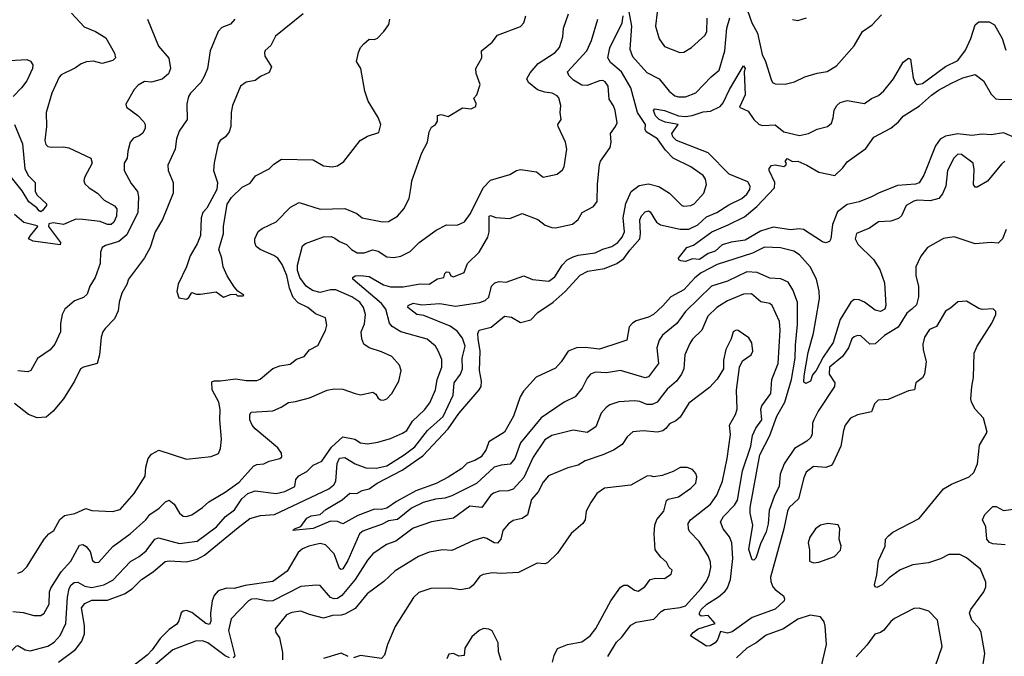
# Model space of a CAD drawing. Extents: x 1954678 to 2060275, y 904822 to 1016299.
# Tile 297 of 467: x 2014245 to 2019850, y 963409 to 967032. Entities that reach past the tile are written whole.
import ezdxf

# ---------------------------------------------------------------- set-up
doc = ezdxf.new("R2010")
doc.units = 0

msp = doc.modelspace()

# ---------------------------------------------------------------- linework, layer by layer
at = {"layer": '0CON20XD'}
for points in [[(2018375, 967123.3), (2018413.4, 967015), (2018445.8, 966955), (2018471.2, 966835), (2018490.7, 966795), (2018522.4, 966692.4), (2018531.4, 966675), (2018546.6, 966666.6), (2018602, 966665), (2018655, 966678.6), (2018715, 966706.7), (2018785, 966728.2), (2018842.1, 966737.9), (2018895, 966770.8), (2018995.9, 966884.1), (2019042.5, 966965), (2019097.3, 967002.7), (2019150.7, 967059.3)], [(2014205, 963663.8), (2014265, 963658.2), (2014325, 963641.1), (2014365, 963640.8), (2014384, 963655), (2014412.9, 963705), (2014415.3, 963775), (2014422.9, 963797.1), (2014480, 963890), (2014535, 963950.9), (2014585, 964041.4), (2014605, 964044.4), (2014623.1, 964033.1), (2014645.6, 964005), (2014659.2, 963955), (2014675, 963943.3), (2014695, 963944.4), (2014775.3, 964034.7), (2014873.9, 964106.1), (2014962.5, 964185), (2014985.6, 964215), (2015037.8, 964252.2), (2015075, 964288.1), (2015095, 964298.1), (2015123.9, 964273.9), (2015155, 964222.9), (2015175, 964205.6), (2015195, 964204.5), (2015225.3, 964214.7), (2015284.6, 964255.4), (2015321.1, 964288.9), (2015415, 964342.9), (2015495, 964400.8), (2015575, 964491.3), (2015595, 964501.5), (2015635, 964503.5), (2015665, 964518.9), (2015725.3, 964534.7), (2015737.5, 964545), (2015734.3, 964565), (2015714.4, 964595), (2015585, 964703.8), (2015568, 964725), (2015555.3, 964755), (2015555.4, 964784.6), (2015562.1, 964797.9), (2015685, 964806.8), (2015733.8, 964826.2), (2015775, 964854.3), (2015815, 964858.5), (2015895, 964880.5), (2015995, 964923.1), (2016035, 964931.4), (2016085, 964929.2), (2016154.3, 964904.3), (2016185, 964896.2), (2016255, 964912), (2016271.7, 964901.7), (2016285, 964877.5), (2016298.3, 964868.3), (2016315, 964866.2), (2016335, 964874.3), (2016364.3, 964905), (2016403.1, 964975), (2016417.1, 965035), (2016406.3, 965066.3), (2016362.9, 965115), (2016305, 965142.2), (2016235, 965164.5), (2016203.8, 965185), (2016193.2, 965215), (2016188.8, 965255), (2016208.1, 965301.9), (2016213.3, 965355), (2016201.5, 965395), (2016181.1, 965425), (2016135.5, 965455), (2016045, 965494.8), (2016015, 965494.8), (2015955, 965479), (2015911, 965491), (2015875, 965515.3), (2015840.5, 965565), (2015827, 965605), (2015825.6, 965635), (2015855.6, 965745), (2015872.1, 965757.9), (2015973.5, 965796.5), (2016018.5, 965798.5), (2016039.3, 965789.3), (2016065, 965769.5), (2016105, 965753.3), (2016134.3, 965724.3), (2016166, 965706), (2016205, 965705.4), (2016255, 965722.7), (2016285.3, 965715.3), (2016335, 965683.1), (2016375, 965678.2), (2016414, 965686), (2016466.9, 965713.1), (2016519.2, 965765), (2016615, 965834.4), (2016675, 965864.5), (2016735, 965862.8), (2016778, 965882), (2016811.2, 965928.8), (2016884.2, 966075.8), (2016925, 966118.9), (2017035, 966151.9), (2017073.8, 966175), (2017095, 966180), (2017186.5, 966166.5), (2017225, 966136.2), (2017305, 966152.5), (2017335, 966178.8), (2017344.2, 966195), (2017359.5, 966295), (2017352.5, 966335), (2017310.6, 966425), (2017309.2, 966435), (2017327.1, 966465), (2017322, 966505), (2017325.6, 966545), (2017315, 966587.5), (2017305, 966600), (2017276.2, 966615), (2017235, 966619.6), (2017192.9, 966632.9), (2017140.6, 966675), (2017132.5, 966695), (2017150.2, 966729.8), (2017196.7, 966783.3), (2017292.5, 966845), (2017318.5, 966875), (2017336.7, 966935), (2017340.6, 966985), (2017368.9, 967065)], [(2014539.5, 967069.5), (2014612, 966992), (2014676, 966966), (2014735, 966929.4), (2014785, 966841.2), (2014789.2, 966815), (2014775, 966800), (2014715, 966782.9), (2014665, 966796.5), (2014625, 966792.2), (2014595, 966781.6), (2014561.8, 966758.2), (2014481, 966719), (2014469.1, 966705), (2014428.2, 966615), (2014395.5, 966505), (2014397.8, 966425), (2014388, 966345), (2014392.7, 966322.7), (2014405, 966311.2), (2014425, 966306.2), (2014495, 966308.6), (2014525, 966303.3), (2014648.8, 966245), (2014658.1, 966215), (2014613.3, 966135), (2014608.9, 966115), (2014615, 966098.8), (2014640, 966075), (2014687.1, 966045), (2014724.7, 966004.7), (2014785, 965973.1), (2014796.9, 965955), (2014796.2, 965915), (2014780.2, 965879.8), (2014765, 965867.3), (2014745, 965867.3), (2014702.9, 965882.9), (2014604.7, 965895.3), (2014565, 965896.2), (2014495, 965866.2), (2014435, 965877.1), (2014410, 965870), (2014409.5, 965855), (2014477.7, 965765), (2014475, 965751.9), (2014321.1, 965771.1), (2014295.6, 965785), (2014305.3, 965805), (2014348.2, 965855), (2014345, 965859.4), (2014267.4, 965877.4), (2014215, 965924.4)], [(2014235, 963882.5), (2014258, 963892), (2014285, 963918), (2014384.7, 964075.3), (2014410.8, 964105), (2014439.4, 964125), (2014473.4, 964186.6), (2014500.7, 964209.3), (2014558.8, 964221.2), (2014620.5, 964249.5), (2014655, 964238), (2014772.2, 964232.2), (2014816.3, 964243.7), (2014896.9, 964335), (2014958.8, 964435), (2014962, 964485), (2014975.8, 964534.2), (2014995, 964559.2), (2015037.7, 964582.3), (2015195, 964530), (2015335, 964546.2), (2015375.9, 964564.1), (2015388.3, 964591.7), (2015394, 964645), (2015384.5, 964755), (2015386.3, 964813.7), (2015378.6, 964855), (2015340.8, 964925), (2015338.8, 964971.2), (2015352.3, 964977.7), (2015385.9, 964975.9), (2015475, 964988.1), (2015535, 964977.8), (2015595, 964978.6), (2015613, 964987), (2015685, 965047.5), (2015725, 965061.8), (2015785, 965071.8), (2015820.2, 965099.8), (2015865, 965116), (2015895, 965152.5), (2015941.7, 965178.3), (2015986.3, 965263.7), (2015993, 965293), (2015985, 965336.2), (2015928.8, 965358.8), (2015885, 965393.8), (2015830.5, 965420.5), (2015801.9, 965451.9), (2015780.9, 965505), (2015765, 965575.7), (2015739.1, 965639.1), (2015715, 965674.3), (2015691.1, 965691.1), (2015613.9, 965723.9), (2015591.9, 965741.9), (2015583.5, 965763.5), (2015583.3, 965785), (2015603, 965827), (2015625, 965843.8), (2015705, 965881.5), (2015787.1, 965965), (2015835, 965992.2), (2015954.6, 965954.6), (2016095, 965958.6), (2016165, 965930), (2016195, 965904), (2016311.2, 965881.2), (2016345, 965884.4), (2016395, 965914.4), (2016431.2, 965955), (2016461.5, 966015), (2016473.5, 966083.5), (2016476.9, 966115), (2016534.4, 966275), (2016567.1, 966335), (2016575.6, 966394.4), (2016590, 966420), (2016612.5, 966435), (2016622.5, 966455), (2016623.6, 966486.4), (2016645, 966493.3), (2016685, 966482), (2016765, 966531.2), (2016815.7, 966524.3), (2016840.7, 966539.3), (2016843.3, 966555), (2016830, 966585), (2016846.7, 966605), (2016865.7, 966664.3), (2016844, 966726), (2016842.5, 966755), (2016875.8, 966815), (2016874, 966855), (2016935, 966903.8), (2016965.9, 966944.1), (2017095, 966994.2), (2017115.8, 967015), (2017126.2, 967055)], [(2014465, 963375.3), (2014563.1, 963446.9), (2014599.1, 963495), (2014613.1, 963536.9), (2014613.7, 963585), (2014596.2, 963683.8), (2014615, 963710), (2014655, 963727.5), (2014745, 963728.9), (2014841.9, 963765), (2014885, 963792.3), (2014938.5, 963845), (2015005, 963889.3), (2015072.1, 963947.9), (2015095, 963951.6), (2015195, 963945.7), (2015255, 963961.1), (2015296.1, 963983.9), (2015487.9, 964142.1), (2015555, 964192.9), (2015615, 964210.3), (2015695, 964215.2), (2016005, 964361.2), (2016032.3, 964385), (2016045.3, 964405), (2016053, 964507), (2016065, 964537.5), (2016095, 964541.3), (2016155, 964504.3), (2016215, 964482.5), (2016275, 964480.2), (2016335, 964493.8), (2016433.6, 964555), (2016495, 964600.2), (2016566, 964694), (2016655.9, 964774.1), (2016711.9, 964895), (2016717.6, 964965), (2016754, 965015), (2016765.7, 965044.3), (2016763.3, 965105), (2016780.7, 965175), (2016765, 965220), (2016735, 965260), (2016695, 965288.1), (2016545, 965349.1), (2016505, 965354.6), (2016455, 965394.3), (2016456.7, 965405), (2016485, 965418.1), (2016535, 965409.6), (2016637.3, 965417.3), (2016725, 965401.8), (2016865, 965421.8), (2016895, 965433.5), (2016915, 965453.1), (2016930.3, 965515), (2016950, 965535), (2016975, 965541.6), (2017015, 965538.6), (2017115, 965574.2), (2017165, 965554.3), (2017257.5, 965545), (2017290.9, 965569.1), (2017333.3, 965635), (2017361.9, 965665), (2017395, 965683.3), (2017425, 965692.7), (2017521.2, 965705), (2017564.2, 965725.8), (2017615, 965740.9), (2017649.3, 965765), (2017675, 965794.5), (2017688.6, 965825), (2017680.2, 965905), (2017694.7, 965985.3), (2017725.5, 966054.5), (2017771.9, 966088.1), (2017825, 966099.1), (2017883.1, 966083.1), (2017945, 966044.3), (2018013.8, 965975), (2018025, 965971.4), (2018065, 965975.4), (2018084.4, 965985), (2018139.1, 966045), (2018154.6, 966095), (2018149.6, 966125), (2018136.5, 966145), (2018065.3, 966195.3), (2017965, 966244.5), (2017920.7, 966290.7), (2017875.2, 966355.2), (2017810.6, 966395), (2017805, 966406.7), (2017808.4, 966435), (2017761.6, 966505), (2017724.8, 966645), (2017671.2, 966735), (2017609.2, 966789.2), (2017593.3, 966815), (2017605, 966872.5), (2017675.4, 967014.6), (2017679.7, 967055)], [(2015858.1, 967065), (2015702, 966938), (2015674.5, 966885.5), (2015642.2, 966857.8), (2015637.5, 966845), (2015640.8, 966825), (2015678, 966765), (2015665, 966731.2), (2015615, 966708.6), (2015585, 966685.6), (2015535, 966676.9), (2015502, 966655), (2015456.7, 966545), (2015448.8, 966505), (2015446.2, 966425), (2015436.7, 966395), (2015416.7, 966365), (2015386.7, 966345), (2015374, 966325), (2015351.4, 966218.6), (2015348, 966175), (2015370.6, 966105), (2015367.1, 966065), (2015309.4, 965960.6), (2015286.7, 965935), (2015278.8, 965905), (2015274, 965805), (2015254.2, 965755.8), (2015215, 965687.5), (2015193.8, 965625), (2015147, 965527), (2015140, 965485), (2015150, 965450), (2015195, 965442.5)], [(2017713.6, 967076.4), (2017727.9, 966995), (2017719, 966865), (2017733.1, 966823.1), (2017815, 966731.8), (2017885.8, 966695.8), (2017941.5, 966625), (2017975, 966600), (2017995, 966593.2), (2018035, 966592.7), (2018094.6, 966615.4), (2018182.4, 966707.6), (2018227.3, 966745), (2018258.6, 966855), (2018269.8, 966985), (2018287.4, 967042.6)], [(2017874.5, 967075), (2017864.7, 966995), (2017885, 966923.3), (2017915, 966880), (2018002.5, 966845), (2018025, 966848.6), (2018068.8, 966875), (2018147.5, 966945), (2018156.8, 966965), (2018159.1, 967040.9)], [(2015468.6, 967035), (2015445, 967007.5), (2015395, 966988.1), (2015374, 966966), (2015329.2, 966855), (2015313.6, 966755), (2015297.4, 966712.6), (2015275.7, 966675), (2015216.5, 966613.5), (2015205.6, 966595), (2015195.5, 966554.5), (2015199.1, 966465), (2015152.7, 966397.3), (2015137.8, 966355), (2015130.5, 966295), (2015088.8, 966205), (2015090.8, 966175), (2015117.5, 966105), (2015118.6, 966045), (2015058.1, 965895), (2015015.5, 965824.5), (2014986.9, 965735), (2014955, 965677.5), (2014864.6, 965555.4), (2014855.5, 965525), (2014826.2, 965475), (2014811.8, 965425), (2014805.6, 965375), (2014785, 965330), (2014730.8, 965275), (2014718.6, 965255), (2014708.1, 965225), (2014698.9, 965125), (2014686, 965075), (2014607.5, 965055), (2014591.2, 965045), (2014557.5, 964975), (2014494.3, 964875), (2014434.4, 964805), (2014395, 964770.6), (2014345, 964766.9), (2014295, 964784.3), (2014215, 964848)], [(2014971.5, 967035), (2015035, 966882.5), (2015093.4, 966813.4), (2015103.5, 966755), (2015091.5, 966725), (2015055, 966693.8), (2014995, 966677.3), (2014955, 966680.9), (2014920.1, 966659.9), (2014896.5, 966635), (2014848.8, 966551.2), (2014852, 966535), (2014916.9, 966486.9), (2014951.1, 966451.1), (2014958.1, 966435), (2014958.1, 966415), (2014945, 966387.5), (2014925, 966371.1), (2014892.4, 966357.6), (2014874.4, 966335), (2014859.5, 966285), (2014856.7, 966245), (2014838.9, 966215), (2014838.6, 966175), (2014880.1, 966100.1), (2014915, 966053.8), (2014921.8, 966025), (2014916.6, 965935), (2014855, 965808.2), (2014809.8, 965770.2), (2014732.6, 965747.4), (2014714.2, 965735), (2014705, 965710), (2014701.9, 965645), (2014674.4, 965565), (2014643.8, 965515), (2014629.1, 965470.9), (2014608, 965452), (2014557.3, 965432.7), (2014502.2, 965385), (2014486.1, 965353.9), (2014477, 965303), (2014476.7, 965255), (2014445.3, 965185), (2014417.4, 965152.6), (2014345.7, 965104.3), (2014307.5, 965035), (2014291.3, 965028.7), (2014235, 965034.1)], [(2014517.3, 963745), (2014526.2, 963795), (2014536.9, 963815), (2014555, 963829.3), (2014575, 963830.7), (2014615, 963807.6), (2014655, 963801.2), (2014724.5, 963815.5), (2014775, 963841.8), (2014875, 963947.5), (2014925, 963976.9), (2014965, 964009.6), (2015015, 964075.4), (2015035, 964082.2), (2015155, 964051.1), (2015255, 964064.7), (2015366.1, 964145), (2015415.6, 964204.4), (2015468.3, 964241.7), (2015509.2, 964305), (2015542.9, 964335), (2015585, 964351.3), (2015705, 964336), (2015755, 964346.7), (2015811.5, 964375), (2015816.7, 964415), (2015833.4, 964436.6), (2015880.1, 964459.9), (2015915, 964496.4), (2015965, 964520), (2016020.1, 964599.9), (2016085, 964658.6), (2016153.3, 964645), (2016185, 964624.4), (2016225, 964618.1), (2016283.1, 964626.9), (2016355, 964648.5), (2016425, 964678), (2016448.5, 964695), (2016482, 964748), (2016549.2, 964810.8), (2016578.8, 964851.2), (2016611.8, 964925), (2016621.4, 964985), (2016648.8, 965055), (2016647.5, 965097.5), (2016628, 965148), (2016611.9, 965175), (2016564, 965214), (2016415, 965256), (2016365, 965286.9), (2016350.6, 965305), (2016329.4, 965385), (2016305, 965416.5), (2016140.8, 965555), (2016141.4, 965565), (2016155, 965574.4), (2016185, 965576.9), (2016235, 965570), (2016315, 965522.7), (2016355, 965511), (2016427.8, 965512.2), (2016525, 965529.1), (2016575, 965526.5), (2016623.4, 965556.6), (2016658.8, 965565), (2016665, 965587.5), (2016675, 965598), (2016690, 965595), (2016700, 965575), (2016715, 965568), (2016775.7, 965594.3), (2016794, 965645), (2016860.5, 965709.5), (2016909.1, 965795), (2016917.5, 965825), (2016917.5, 965915), (2016925, 965918), (2016956.1, 965906.1), (2017035, 965901.4), (2017105, 965930), (2017195, 965894.3), (2017236.2, 965863.8), (2017275, 965849.4), (2017295, 965848.5), (2017391.7, 965868.3), (2017424.6, 965895.4), (2017446.2, 965935), (2017510.6, 965969.4), (2017532.8, 965997.2), (2017533.9, 966096.1), (2017545, 966207.5), (2017552.2, 966227.8), (2017605.7, 966305), (2017611.4, 966335), (2017607.8, 966385), (2017637.7, 966425), (2017645.4, 966445), (2017634.7, 966515), (2017625, 966541.9), (2017599.9, 966579.9), (2017595.6, 966655), (2017578.8, 966678.8), (2017565, 966686.2), (2017545.4, 966685.4), (2017475, 966658.7), (2017445, 966659.2), (2017398.2, 966688.2), (2017371.2, 966715), (2017364, 966735), (2017474.1, 966855), (2017500.7, 966915), (2017536.4, 967035)], [(2015195, 965442.5), (2015208.3, 965451.7), (2015225, 965480), (2015250.7, 965470.7), (2015275, 965470), (2015363, 965483), (2015405, 965453.3), (2015445, 965467.5), (2015475, 965470), (2015485, 965460), (2015515, 965460), (2015520, 965465), (2015487.5, 965487.5), (2015465, 965512.5), (2015426, 965575), (2015403.8, 965625), (2015395.6, 965675), (2015379.2, 965725), (2015405.6, 965815), (2015404.4, 965855), (2015426.8, 965983.2), (2015449.7, 966020.3), (2015510.7, 966079.3), (2015557.6, 966102.4), (2015586.6, 966143.4), (2015665, 966184), (2015690.7, 966209.3), (2015735, 966238.8), (2015915, 966235.6), (2015975, 966200), (2016024.3, 966195.7), (2016055, 966200.6), (2016090, 966225), (2016183.8, 966345), (2016225, 966368.8), (2016289.3, 966390.7), (2016300, 966435), (2016286.2, 966475), (2016228.3, 966568.3), (2016209.2, 966625), (2016187.8, 966755), (2016162, 966795), (2016174.2, 966845.8), (2016185.9, 966874.1), (2016204.1, 966895.9), (2016235, 966921.2), (2016265, 966920), (2016281.7, 966928.3), (2016318, 966965), (2016346.7, 967005), (2016352.5, 967035)], [(2019853.4, 966226.6), (2019835, 966210), (2019755, 966113.1), (2019695, 966078.8), (2019685, 966078.8), (2019674.4, 966095), (2019679.5, 966179.5), (2019672.5, 966215), (2019605.8, 966265), (2019585, 966266.4), (2019562.2, 966245), (2019526.1, 966173.9), (2019517.3, 966085), (2019499.4, 966040.6), (2019477.5, 966015), (2019428.5, 966001.5), (2019355, 966005.9), (2019335, 966000), (2019290.8, 965975), (2019265, 965916.2), (2019248.6, 965901.4), (2019205, 965885.6), (2019135, 965882.2), (2019083.6, 965846.4), (2019040.9, 965829.1), (2019008.8, 965815), (2019001.4, 965785), (2019015.6, 965755), (2019105, 965667.5), (2019141.2, 965611.2), (2019167.7, 965535), (2019175.6, 965405), (2019169.4, 965385), (2019145, 965371.9), (2019115, 965378.9), (2019054.6, 965425), (2019025, 965438.6), (2018995, 965438.9), (2018976.4, 965425), (2018915.2, 965325), (2018875.2, 965195), (2018819, 965111), (2018778.9, 965035), (2018758.1, 965011.9), (2018746.6, 964975), (2018721.3, 964961.3), (2018708.3, 964968.3), (2018711.5, 965005), (2018732.8, 965137.2), (2018765, 965247.5), (2018776.6, 965323.4), (2018798.4, 965445), (2018796.9, 965486.9), (2018781.5, 965555), (2018746, 965626), (2018685, 965694.5), (2018652, 965715), (2018575.4, 965734.6), (2018485, 965737.6), (2018417.2, 965702.8), (2018215, 965638.8), (2018125, 965591), (2018087.6, 965562.4), (2018026, 965494), (2017951.8, 965455), (2017906.8, 965403.2), (2017853.8, 965355), (2017825, 965339.2), (2017755, 965318.6), (2017733.1, 965305), (2017715.5, 965284.5), (2017701.2, 965208.8), (2017656, 965194), (2017545, 965157.5), (2017465, 965167.1), (2017415, 965165.3), (2017366.7, 965145), (2017327.5, 965085), (2017295, 965049.5), (2017185, 964997.3), (2017112.9, 964917.1), (2017093.8, 964885), (2017056.4, 964775), (2017004.8, 964685.2), (2016915, 964628.9), (2016901.1, 964585), (2016872.7, 964545), (2016835, 964522.6), (2016792.8, 964507.2), (2016762.3, 964477.7), (2016685, 964429.1), (2016615, 964392.4), (2016499.2, 964350.8), (2016390.7, 964289.3), (2016335, 964252), (2016305.3, 964245.3), (2016264.1, 964245.9), (2016169.2, 964210.8), (2016085, 964162.9), (2016055, 964176.7), (2016015, 964177.8), (2015915, 964135.5), (2015800, 964125), (2015810, 964135), (2015845, 964146.7), (2015880, 964195), (2015905, 964208.8), (2015955, 964216.2), (2015988, 964245), (2016081.2, 964298.8), (2016125, 964336.9), (2016165, 964335.8), (2016195, 964353.3), (2016235, 964362.7), (2016280.5, 964395), (2016421.7, 964468.3), (2016540.1, 964549.9), (2016685, 964703.6), (2016745, 964790.4), (2016861.5, 964925), (2016872.1, 964945), (2016874.6, 964975), (2016863.4, 965035), (2016865.7, 965145.7), (2016854, 965216), (2016853.2, 965246.8), (2016860, 965265), (2016928.4, 965281.6), (2017005, 965344.4), (2017045, 965339.6), (2017095, 965309.1), (2017155, 965323.8), (2017195, 965365.3), (2017281.6, 965425), (2017349.4, 965485), (2017435, 965577.7), (2017478.8, 965601.2), (2017573.5, 965616.5), (2017645, 965645.5), (2017685, 965672.5), (2017719.1, 965720.9), (2017774.8, 965785), (2017779.6, 965815), (2017775.8, 965894.2), (2017785, 965915.5), (2017805, 965938.5), (2017825, 965944.4), (2017835, 965938.5), (2017870.7, 965880.7), (2017892.5, 965865), (2018005, 965839.8), (2018055, 965840), (2018105, 965864.3), (2018155, 965911.1), (2018213.1, 965935), (2018281.4, 965978.6), (2018355.5, 966015), (2018385, 966040), (2018401.8, 966065), (2018403.4, 966085), (2018389.8, 966109.8), (2018283.8, 966153.8), (2018164.5, 966274.5), (2017984.6, 966345), (2017963.4, 966365), (2017957.5, 966385), (2017994, 966435), (2017920.2, 966449.8), (2017884.6, 966465), (2017864.5, 966485), (2017854, 966515), (2017860, 966525), (2017915, 966515.2), (2017995, 966485.2), (2018035, 966481), (2018073.3, 966486.7), (2018135, 966508.4), (2018177.7, 966512.3), (2018231.9, 966538.1), (2018250.6, 966559.4), (2018286.5, 966635), (2018365, 966770), (2018375.7, 966755), (2018370, 966735), (2018375.4, 966605), (2018342, 966535), (2018392.6, 966512.6), (2018424.4, 966464.4), (2018455, 966436.2), (2018475, 966430), (2018545, 966433.1), (2018595, 966393.8), (2018685, 966373.8), (2018735, 966385.5), (2018785, 966409.5), (2018843.3, 966425), (2018866.6, 966443.4), (2018875.5, 966474.5), (2018881.9, 966518.1), (2018896, 966545), (2018915, 966561.4), (2018955, 966572.9), (2019055, 966556.2), (2019095, 966584), (2019135, 966600.8), (2019165, 966627.1), (2019219.7, 966695), (2019275, 966791.2), (2019305, 966813.8), (2019317.1, 966807.1), (2019331.1, 966701.1), (2019342.7, 966672.7), (2019355, 966664.4), (2019385, 966670), (2019515, 966765.4), (2019585, 966799.6), (2019630.2, 966859.8), (2019660.4, 966925), (2019685, 967003.3), (2019705, 967020), (2019765, 967020), (2019795, 967003.3), (2019838.6, 966925), (2019859.5, 966859.5)], [(2018645, 967033.3), (2018675, 967028.8), (2018725, 967042.5)], [(2014155, 966797.9), (2014285, 966806.4), (2014306.2, 966796.2), (2014320, 966775), (2014317.1, 966755), (2014284.5, 966685), (2014255.3, 966644.7), (2014206.7, 966595)], [(2019549, 966671), (2019615, 966701.2), (2019685, 966720.9), (2019732.3, 966685), (2019775, 966608.1), (2019802.8, 966582.8), (2019835, 966578.2), (2019975, 966582.2)], [(2019905, 966364.2), (2019845, 966388.2), (2019775, 966376.7), (2019725, 966380.2), (2019665, 966372.6), (2019585, 966381.9), (2019515, 966370.2), (2019485, 966351.6), (2019458, 966315), (2019393.1, 966146.9), (2019366.3, 966103.7), (2019345, 966095.9), (2019241.9, 966088.1), (2019134.3, 966045.7), (2019095, 966023.3), (2019025, 965996.6), (2018955, 965980.7), (2018901.2, 965938.8), (2018872.6, 965867.4), (2018862.9, 965785), (2018855, 965770), (2018835, 965762.5), (2018815, 965768.8), (2018707.8, 965837.8), (2018681.8, 965841.8), (2018635, 965837.2), (2018535, 965851.4), (2018461.9, 965828.1), (2018375, 965777.5), (2018295, 965766.5), (2018245, 965751.9), (2018205, 965714.5), (2018165, 965701.1), (2018115, 965667.5), (2018075, 965670.6), (2018035, 965656.9), (2018009.7, 965659.7), (2017996.7, 965665), (2017996, 965675), (2018043.8, 965735), (2018080.9, 965749.1), (2018185.8, 965825), (2018278, 965865), (2018370.4, 965909.6), (2018441.5, 965968.5), (2018542, 966075), (2018544.2, 966105), (2018512.5, 966175), (2018512.5, 966185), (2018525, 966202.5), (2018545, 966206.7), (2018595, 966197.5), (2018606.7, 966205), (2018610, 966215), (2018602.5, 966225), (2018615, 966242.5), (2018645, 966226.2), (2018675, 966226.9), (2018726.2, 966205), (2018793.9, 966163.9), (2018885, 966145.8), (2018931.3, 966188.7), (2018956.7, 966223.3), (2019061.4, 966298.6), (2019106.7, 966363.3), (2019205, 966415.4), (2019248.4, 966451.6), (2019275, 966483.1), (2019368.3, 966541.7), (2019435, 966602.3), (2019475, 966631.2), (2019549, 966671)], [(2014215.9, 966435.9), (2014261.1, 966325), (2014273, 966183), (2014294.3, 966144.3), (2014332.9, 966105), (2014333.3, 966085), (2014333.6, 966055), (2014344.1, 966034.1), (2014397.5, 965985), (2014398, 965975), (2014375, 965946), (2014365, 965938.8), (2014355, 965944), (2014341.8, 965961.8), (2014297.2, 965995), (2014257.9, 966057.9), (2014151.7, 966191.7)], [(2019861.7, 965838.3), (2019840, 965785), (2019815, 965761.2), (2019775, 965764), (2019685, 965757.1), (2019565, 965795.6), (2019503.4, 965786.6), (2019413.6, 965736.4), (2019374.5, 965685.5), (2019345.8, 965625), (2019347.1, 965575), (2019362.5, 965515), (2019361.8, 965455), (2019351, 965409), (2019324.2, 965384.2), (2019295, 965362.9), (2019247, 965283), (2019167.8, 965235), (2019115, 965186.9), (2019085, 965186), (2019033.4, 965233.4), (2019015, 965235.7), (2018995, 965227.8), (2018982.1, 965215), (2018962.7, 965165), (2018929.2, 965115), (2018855.5, 965055), (2018854.1, 965015), (2018886.2, 964966.2), (2018883.8, 964945), (2018790, 964805), (2018765.3, 964755), (2018758.6, 964735), (2018756.8, 964675), (2018749.5, 964655), (2018725.9, 964634.1), (2018655, 964591.8), (2018597.7, 964505), (2018574.8, 964445), (2018568.9, 964375), (2018542.3, 964325), (2018511.7, 964238.3), (2018506.7, 964163.3)], [(2018506.7, 964163.3), (2018495, 964117.5), (2018461.7, 964048.3), (2018435, 963966.7), (2018425, 963956.7), (2018415, 963957.5), (2018396.4, 964016.4), (2018419.2, 964155), (2018403.3, 964223.3), (2018402.6, 964255), (2018458.8, 964555), (2018515.2, 964664.8), (2018555.6, 964775), (2018600.3, 964855), (2018639, 964985), (2018660.5, 965105), (2018660.7, 965179.3), (2018672.1, 965297.9), (2018673.3, 965425), (2018647.3, 965495), (2018619.3, 965539.3), (2018577.7, 965557.7), (2018515, 965561.3), (2018443.8, 965593.8), (2018385, 965598.2), (2018275, 965544.7), (2018183.3, 965515), (2018035, 965371.1), (2017986.5, 965303.5), (2017905, 965236.7), (2017885, 965208), (2017872.1, 965165), (2017881.2, 965075), (2017825, 965000), (2017805, 964993.3), (2017665, 965036.4), (2017585, 965021.4), (2017553.5, 965023.5), (2017523.1, 965026.9), (2017495, 965014.4), (2017475, 964991.4), (2017447.5, 964935), (2017407.5, 964885), (2017344.1, 964855.9), (2017212.9, 964767.1), (2017096.3, 964623.7), (2017063.4, 964535), (2017037.5, 964502.5), (2016985, 964497.4), (2016945.6, 964485), (2016845, 964391.6), (2016705, 964321.6), (2016665, 964308), (2016612.7, 964302.7), (2016541.9, 964285), (2016475, 964252.1), (2016395, 964188.3), (2016345, 964180.8), (2016305, 964159.2), (2016255, 964142.2), (2016198.1, 964121.9), (2016179.4, 964105), (2016113.2, 963955), (2016085, 963906.7), (2016075, 963902.2), (2016065, 963909.2), (2016035, 963992.5), (2015985, 964044), (2015955, 964050.3), (2015890, 964035), (2015855, 964019.6), (2015830.1, 963999.9), (2015766.9, 963893.1), (2015686.7, 963835), (2015528.7, 963811.3), (2015465, 963795.2), (2015422.7, 963797.3), (2015375, 963781.8), (2015352.3, 963755), (2015340.5, 963725), (2015331.2, 963655), (2015332.1, 963607.9), (2015325, 963588.9), (2015305, 963594.8), (2015225, 963658.8), (2015195, 963670), (2015175, 963665.4), (2015164.7, 963655.3), (2015150.7, 963610.7), (2015138.5, 963591.5), (2015095, 963560.7), (2015045, 963510), (2014999, 963445), (2014969.8, 963415), (2014802, 963285)], [(2019723.2, 963315), (2019739.5, 963425), (2019718.5, 963545), (2019709.4, 963565), (2019665, 963614), (2019652.5, 963655), (2019660, 963675), (2019733.1, 963775), (2019744.4, 963805), (2019745, 963830), (2019715.8, 963905), (2019635, 963969.4), (2019597.4, 963987.4), (2019535, 963989.1), (2019486.6, 963963.4), (2019419.1, 963940.9), (2019329.8, 963930.2), (2019258.4, 963901.6), (2019195, 963855.5), (2019155, 963815.6), (2019125, 963800.8), (2019114.3, 963804.3), (2019111.9, 963815), (2019125, 963872.5), (2019133.2, 963955), (2019172.2, 964035), (2019174.5, 964075), (2019190.6, 964095), (2019215, 964115.6), (2019365, 964192.9), (2019505, 964362.2), (2019550.5, 964389.5), (2019649.8, 964430.2), (2019677.1, 964455), (2019697.1, 964505), (2019708.7, 964611.3), (2019753.3, 964685), (2019731.2, 964765), (2019684.7, 964814.7), (2019663.5, 964855), (2019660, 964875), (2019666.2, 964943.8), (2019675.7, 964995), (2019678.8, 965135), (2019695.8, 965175), (2019778.8, 965305), (2019802.5, 965355), (2019801.7, 965371.7), (2019786.4, 965386.4), (2019725, 965383.3), (2019705, 965388.8), (2019635, 965430), (2019585, 965425.6), (2019545, 965390), (2019515, 965373.8), (2019465, 965286.7), (2019425, 965268.8), (2019395.7, 965225), (2019385.8, 965185.8), (2019387.5, 965155), (2019405.7, 965085), (2019395.5, 965014.5), (2019385, 964994), (2019346.2, 964965), (2019338.8, 964925), (2019305, 964920), (2019189.7, 964870.3), (2019132.5, 964867.5), (2019111.9, 964845), (2019095, 964801.2), (2019015, 964783.6), (2018975, 964764.4), (2018944.2, 964725), (2018935.5, 964694.5), (2018920, 964605), (2018875, 964505.8), (2018864.2, 964495), (2018835, 964483.3), (2018765, 964489.1), (2018723.1, 964456.9), (2018708.1, 964425), (2018678.9, 964305), (2018625.5, 964255), (2018615.4, 964235), (2018595.7, 964134.3), (2018519.2, 963859.2), (2018520.7, 963835), (2018532.3, 963805), (2018545, 963788.2), (2018592.6, 963752.6), (2018599.1, 963735), (2018596.2, 963725), (2018545, 963677.7), (2018415, 963629.2), (2018301.3, 963548.7), (2018275, 963539.6), (2018235, 963550.3), (2018217.2, 963502.8), (2018205, 963486.2), (2018175, 963467.5), (2018155, 963465.7), (2018064, 963525), (2018078.6, 963545), (2018107.1, 963565), (2018204.4, 963595), (2018165, 963640.6), (2018125, 963638.1), (2018115.8, 963645), (2018115, 963656), (2018124.6, 963675), (2018156.4, 963705), (2018223.4, 963746.6), (2018261, 963779), (2018275, 963798.1), (2018291.7, 963845), (2018305.7, 963965), (2018299.2, 964055), (2018285, 964089.4), (2018250, 964135), (2018234.4, 964175), (2018251.2, 964205), (2018315, 964268.2), (2018332.2, 964297.8), (2018360.2, 964465), (2018406.7, 964605), (2018417.5, 964665), (2018435, 964707.3), (2018469.8, 964755), (2018464.7, 964815), (2018470.6, 964835), (2018521.3, 964905), (2018526.2, 964985), (2018562.7, 965075), (2018574.1, 965265), (2018570, 965315), (2018529.5, 965405), (2018515, 965417.5), (2018465, 965425.6), (2018411.8, 965471.8), (2018365, 965469.5), (2018275, 965432.7), (2018213.6, 965395), (2018162.9, 965345), (2018128.2, 965265), (2018075.9, 965214.1), (2018060.4, 965189.6), (2018031.8, 965125), (2018025.4, 965045), (2018012.9, 965015), (2017984.8, 964975.2), (2017931.3, 964928.7), (2017905, 964894.4), (2017873.3, 964855), (2017845, 964842.8), (2017815, 964842.7), (2017775, 964858.5), (2017745, 964862.2), (2017655, 964856.8), (2017605, 964839.6), (2017584.2, 964825.8), (2017555, 964793.1), (2017525, 964715.8), (2017475, 964681.9), (2017395, 964695.6), (2017275, 964666), (2017235, 964641.5), (2017168.3, 964541.7), (2017114.3, 964425.7), (2017055, 964360.3), (2017025, 964350.8), (2016975, 964348.5), (2016942.8, 964337.2), (2016925, 964323.5), (2016875, 964256.7), (2016807.2, 964262.8), (2016714.7, 964195.3), (2016588.8, 964175), (2016485, 964137.5), (2016385.6, 964065), (2016332.9, 964045), (2016255, 963992.5), (2016225, 963956.7), (2016155, 963846.6), (2016078.4, 963755), (2016055, 963737.7), (2016035, 963736), (2016014.1, 963744.1), (2015955, 963811.2), (2015935, 963814), (2015845, 963805.7), (2015685, 963724.1), (2015655, 963723.5), (2015593.5, 963736.5), (2015565, 963734), (2015546.7, 963725), (2015448, 963622), (2015434.1, 963555), (2015469.2, 963410.8), (2015460.8, 963399.2)], [(2017592.6, 963407.4), (2017641.7, 963488.3), (2017670.5, 963515), (2017725, 963585.6), (2017755, 963602.2), (2017855, 963620), (2017896.6, 963663.4), (2017915, 963674.5), (2018005, 963686.5), (2018035, 963696.7), (2018124.7, 963795), (2018154.3, 963835.7), (2018169.5, 963870.5), (2018178.8, 963915), (2018177.6, 963945), (2018167.1, 963977.1), (2018112.6, 964062.6), (2018058.7, 964118.7), (2018051.5, 964135), (2018050.5, 964165), (2018063.1, 964185), (2018177.9, 964275), (2018213.7, 964326.3), (2018246.8, 964405), (2018272.4, 964535), (2018291.8, 964671.8), (2018285.5, 964725), (2018320, 964785), (2018329.2, 964815), (2018325.8, 964924.2), (2018341.9, 965055), (2018360, 965090), (2018409.2, 965125), (2018419.4, 965145), (2018412.4, 965192.4), (2018395, 965221.2), (2018335, 965262.5), (2018324.4, 965265.6), (2018306.2, 965255), (2018296.2, 965215), (2018265.6, 965155), (2018251.9, 965095), (2018251.4, 965045), (2018215, 964986.2), (2018171.3, 964938.7), (2018055, 964849.5), (2018005, 964770), (2017980.9, 964749.1), (2017945, 964731.1), (2017922.9, 964705), (2017907, 964693), (2017875, 964685.4), (2017795, 964692.3), (2017735, 964687.1), (2017702.3, 964657.7), (2017674.4, 964615), (2017625, 964582.9), (2017563.8, 964555), (2017465, 964522.3), (2017425, 964497.5), (2017365, 964481.9), (2017255, 964436.9), (2017225, 964399.2), (2017196.9, 964345), (2017158.5, 964301.5), (2017135.5, 964214.5), (2017106.2, 964193.8), (2017055, 964182.7), (2017026.7, 964163.3), (2016995.5, 964125), (2016984.6, 964075), (2016965, 964052.5), (2016946, 964055), (2016905, 964080), (2016885, 964084.6), (2016825, 964065.5), (2016705, 964010.9), (2016654.5, 964014.5), (2016575, 964001.5), (2016515, 963977.7), (2016383.1, 963895), (2016316.9, 963835), (2016223.1, 963765), (2016155, 963680), (2016095, 963648.7), (2016075, 963642.2), (2016025, 963640.7), (2015975, 963626.2), (2015895, 963645.8), (2015845, 963665.3), (2015795, 963657.9), (2015764, 963645), (2015699.4, 963565), (2015702.9, 963545), (2015724.6, 963514.6), (2015740.6, 963430.6), (2015741.7, 963388.3)], [(2017278.8, 963375), (2017287.3, 963412.7), (2017306.8, 963453.2), (2017364.2, 963475.8), (2017445, 963491.3), (2017493.1, 963525), (2017525, 963567.1), (2017611.1, 963725), (2017665, 963802), (2017685, 963813.8), (2017705, 963814), (2017745, 963784.4), (2017765, 963778.9), (2017804, 963805), (2017835, 963846), (2017865, 963854.2), (2017915, 963852.5), (2017953.6, 963876.4), (2017958.8, 963898.8), (2017942.5, 963915), (2017927.5, 963945), (2017895, 963974), (2017863.3, 964015), (2017856.7, 964105), (2017860, 964155), (2017872.8, 964187.2), (2017912.5, 964235), (2017927.5, 964295), (2017936.7, 964303.3), (2017995, 964316), (2018065, 964366), (2018094.4, 964395), (2018100.3, 964430.3), (2018095, 964448.8), (2018075, 964471.2), (2018044.3, 964484.3), (2018005, 964484.4), (2017965, 964461.5), (2017902.6, 964437.4), (2017855, 964430), (2017835, 964436.7), (2017815, 964433.8), (2017725, 964383.5), (2017575, 964365.8), (2017531.4, 964335), (2017496.4, 964283.6), (2017470, 964235), (2017464.2, 964185), (2017450, 964165), (2017385, 964108.5), (2017307.5, 963995), (2017249.7, 963940.3), (2017235, 963934.2), (2017191.7, 963938.3), (2017083.9, 963886.1), (2016985, 963879.2), (2016935.6, 963884.4), (2016882.5, 963875), (2016864.6, 963865.4), (2016826.7, 963813.3), (2016805, 963796.9), (2016755, 963786.7), (2016696.4, 963796.4), (2016585, 963795.6), (2016517.3, 963772.7), (2016486, 963744), (2016382.3, 963577.7), (2016338.9, 963475), (2016321.9, 963415), (2016305, 963397.1), (2016185, 963414.2), (2016145, 963400.8)], [(2019855, 964043.8), (2019785, 964048.7), (2019766.5, 964056.5), (2019751.4, 964075), (2019745.7, 964145.7), (2019726, 964185), (2019740, 964215), (2019785, 964260.8), (2019805, 964261.4), (2019845, 964239.6), (2019945, 964251.8)], [(2018765, 963940), (2018795, 963943.8), (2018882.7, 963977.3), (2018917, 964013), (2018920.8, 964035), (2018910.8, 964075), (2018913.8, 964135), (2018905, 964156.7), (2018845, 964164.2), (2018804.6, 964155.4), (2018776, 964135), (2018742.8, 964087.2), (2018734.4, 964055), (2018741.4, 964015), (2018741.2, 963951.2), (2018765, 963940)], [(2014150.3, 963395), (2014225, 963467.3), (2014235, 963470), (2014275, 963445.2), (2014305, 963440.2), (2014405, 963466.7), (2014441.4, 963488.6), (2014475, 963527.5), (2014506.7, 963595), (2014517.3, 963745)], [(2019458.1, 963355), (2019496.9, 963465), (2019470, 963615), (2019420, 963665), (2019365, 963683.3), (2019335, 963681.2), (2019225, 963623.3), (2019205, 963607.5), (2019165, 963557.5), (2019145.6, 963544.4), (2019112.5, 963535), (2019067.8, 963472.2), (2019006.4, 963406.4)], [(2018808.6, 963345), (2018838.8, 963475), (2018830, 963580), (2018824.2, 963604.2), (2018804.1, 963634.1), (2018745, 963643.1), (2018675, 963620), (2018594.2, 963565), (2018495, 963529.5), (2018436.9, 963485), (2018385, 963454.5), (2018325, 963400)], [(2016986, 963385), (2016970.8, 963435), (2016968.6, 963485), (2016935, 963554), (2016915, 963564), (2016885, 963567.5), (2016860, 963555), (2016819.7, 963520.3), (2016778.8, 963455), (2016775.8, 963414.2), (2016745, 963410), (2016715, 963424), (2016688.3, 963421.7), (2016676, 963395)], [(2015439.9, 963399.9), (2015415, 963411.8), (2015315, 963485.3), (2015285, 963497.3), (2015245, 963494.1), (2015116.9, 963445), (2014914.7, 963275)], [(2016115, 963407.1), (2016075, 963425.8), (2015973.6, 963396.4)]]:
    msp.add_lwpolyline(points, dxfattribs=at)

doc.saveas('drawing.dxf')
